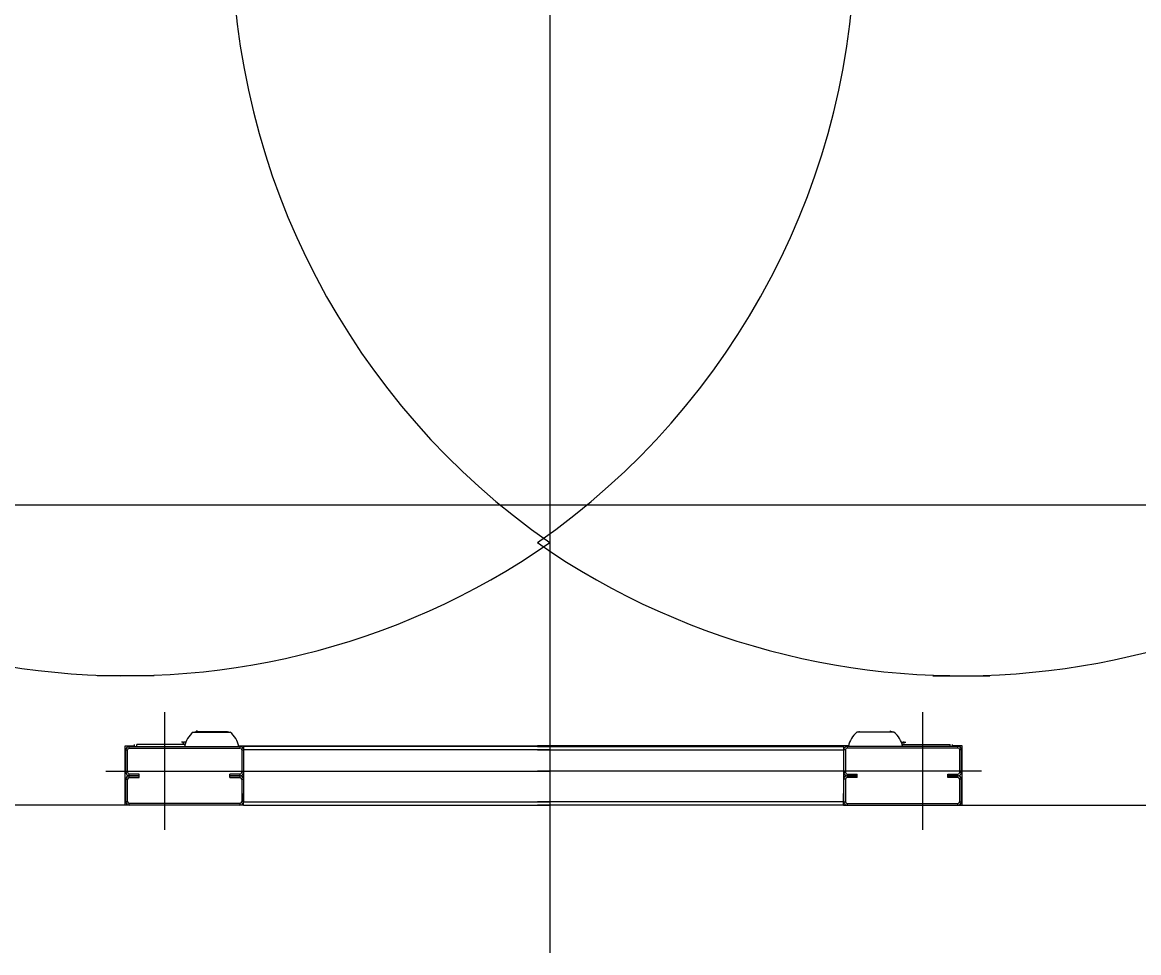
# Model space of a CAD drawing. Extents: x -264205 to -263659, y -1242401 to -1242060.
# Drawn here: x -263852.388 to -263851.488, y -1242088.318 to -1242087.568 of the extents above; entities that cross this region are included whole.
import ezdxf

# ---------------------------------------------------------------- set-up
doc = ezdxf.new("R2010")
doc.units = 0
doc.layers.add('OSI_STAVBY_KFA', color=7, linetype='Continuous')
doc.layers.add('SITUACIA_DSP_2D', color=7, linetype='Continuous')

msp = doc.modelspace()

# ---------------------------------------------------------------- linework, layer by layer
at = {"layer": 'OSI_STAVBY_KFA'}
msp.add_line((-263792.65279, -1242087.95724), (-263911.52279, -1242087.95724), dxfattribs=at)
at = {"layer": 'SITUACIA_DSP_2D'}
for p, q in [((-263851.96274, -1242086.64862), (-263851.96274, -1242088.31841)), ((-263852.2818, -1242088.09493), (-263852.32768, -1242088.09493)), ((-263851.65369, -1242088.09493), (-263851.6078, -1242088.09493)), ((-263852.27339, -1242088.12438), (-263852.27339, -1242088.21938)), ((-263851.66209, -1242088.12438), (-263851.66209, -1242088.21938)), ((-263852.25031, -1242088.14053), (-263852.22048, -1242088.14053)), ((-263852.24916, -1242088.14053), (-263852.24882, -1242088.14034)), ((-263852.24882, -1242088.14034), (-263852.24818, -1242088.14021)), ((-263852.22358, -1242088.14021), (-263852.24818, -1242088.14021)), ((-263852.24755, -1242088.13987), (-263852.24765, -1242088.14021)), ((-263852.24727, -1242088.13909), (-263852.24755, -1242088.13987)), ((-263852.22261, -1242088.14021), (-263852.22358, -1242088.14021)), ((-263852.22261, -1242088.14021), (-263852.22196, -1242088.14034)), ((-263852.22196, -1242088.14034), (-263852.22163, -1242088.14053)), ((-263851.68518, -1242088.14053), (-263851.71501, -1242088.14053)), ((-263851.71352, -1242088.14034), (-263851.71386, -1242088.14053)), ((-263851.71288, -1242088.14021), (-263851.71352, -1242088.14034)), ((-263851.71288, -1242088.14021), (-263851.7119, -1242088.14021)), ((-263851.7119, -1242088.14021), (-263851.68731, -1242088.14021)), ((-263851.68822, -1242088.13909), (-263851.68793, -1242088.13987)), ((-263851.68793, -1242088.13987), (-263851.68783, -1242088.14021)), ((-263851.68666, -1242088.14034), (-263851.68731, -1242088.14021)), ((-263851.68633, -1242088.14053), (-263851.68666, -1242088.14034)), ((-263852.30521, -1242088.15145), (-263852.29762, -1242088.15145)), ((-263852.30521, -1242088.19943), (-263852.30521, -1242088.15145)), ((-263852.30189, -1242088.15335), (-263852.30189, -1242088.15193)), ((-263852.30189, -1242088.15193), (-263852.21259, -1242088.15193)), ((-263852.29762, -1242088.15193), (-263852.29762, -1242088.1505)), ((-263852.29572, -1242088.15193), (-263852.29572, -1242088.1505)), ((-263852.25691, -1242088.1505), (-263852.29572, -1242088.1505)), ((-263852.25689, -1242088.15041), (-263852.25985, -1242088.15041)), ((-263852.25855, -1242088.1486), (-263852.25978, -1242088.1486)), ((-263852.25856, -1242088.14901), (-263852.25857, -1242088.14946)), ((-263852.25857, -1242088.14946), (-263852.25787, -1242088.14946)), ((-263852.25855, -1242088.1486), (-263852.25856, -1242088.14901)), ((-263852.25855, -1242088.1486), (-263852.25785, -1242088.1486)), ((-263852.25787, -1242088.14946), (-263852.25786, -1242088.14901)), ((-263852.25786, -1242088.14901), (-263852.25785, -1242088.1486)), ((-263852.25629, -1242088.1486), (-263852.25785, -1242088.1486)), ((-263852.21364, -1242088.15145), (-263851.96274, -1242088.15145)), ((-263852.21259, -1242088.15193), (-263852.21259, -1242088.15335)), ((-263851.96274, -1242088.15193), (-263852.20974, -1242088.15193)), ((-263852.20974, -1242088.15193), (-263852.20974, -1242088.15478)), ((-263851.72185, -1242088.15145), (-263851.97274, -1242088.15145)), ((-263851.97274, -1242088.15193), (-263851.72574, -1242088.15193)), ((-263851.72574, -1242088.15193), (-263851.72574, -1242088.15478)), ((-263851.72289, -1242088.15193), (-263851.72289, -1242088.15335)), ((-263851.63359, -1242088.15193), (-263851.72289, -1242088.15193)), ((-263851.67919, -1242088.1486), (-263851.67763, -1242088.1486)), ((-263851.6786, -1242088.15041), (-263851.67563, -1242088.15041)), ((-263851.67857, -1242088.1505), (-263851.63977, -1242088.1505)), ((-263851.67693, -1242088.1486), (-263851.67763, -1242088.1486)), ((-263851.67763, -1242088.14901), (-263851.67763, -1242088.1486)), ((-263851.67762, -1242088.14946), (-263851.67763, -1242088.14901)), ((-263851.67692, -1242088.14946), (-263851.67762, -1242088.14946)), ((-263851.67693, -1242088.1486), (-263851.67571, -1242088.1486)), ((-263851.67693, -1242088.1486), (-263851.67692, -1242088.14901)), ((-263851.67692, -1242088.14901), (-263851.67692, -1242088.14946)), ((-263851.63977, -1242088.15193), (-263851.63977, -1242088.1505)), ((-263851.63787, -1242088.15193), (-263851.63787, -1242088.1505)), ((-263851.63027, -1242088.15145), (-263851.63787, -1242088.15145)), ((-263851.63359, -1242088.15335), (-263851.63359, -1242088.15193)), ((-263851.63027, -1242088.19943), (-263851.63027, -1242088.15145)), ((-263852.30474, -1242088.15478), (-263852.30332, -1242088.15478)), ((-263852.30474, -1242088.17283), (-263852.30474, -1242088.15478)), ((-263852.30332, -1242088.17283), (-263852.30332, -1242088.15478)), ((-263852.30189, -1242088.15335), (-263852.21259, -1242088.15335)), ((-263852.21117, -1242088.15478), (-263852.20974, -1242088.15478)), ((-263852.21117, -1242088.15478), (-263852.21117, -1242088.17283)), ((-263851.96274, -1242088.15478), (-263852.20974, -1242088.15478)), ((-263852.20974, -1242088.15478), (-263852.20974, -1242088.18423)), ((-263852.20974, -1242088.15478), (-263852.20974, -1242088.17283)), ((-263851.97274, -1242088.15478), (-263851.72574, -1242088.15478)), ((-263851.72432, -1242088.15478), (-263851.72574, -1242088.15478)), ((-263851.72574, -1242088.15478), (-263851.72574, -1242088.18423)), ((-263851.72574, -1242088.15478), (-263851.72574, -1242088.17283)), ((-263851.72432, -1242088.15478), (-263851.72432, -1242088.17283)), ((-263851.63359, -1242088.15335), (-263851.72289, -1242088.15335)), ((-263851.63074, -1242088.15478), (-263851.63217, -1242088.15478)), ((-263851.63217, -1242088.17283), (-263851.63217, -1242088.15478)), ((-263851.63074, -1242088.17283), (-263851.63074, -1242088.15478)), ((-263852.32089, -1242088.17188), (-263851.96274, -1242088.17188)), ((-263852.30332, -1242088.17283), (-263852.30474, -1242088.17283)), ((-263852.30474, -1242088.17853), (-263852.30332, -1242088.17853)), ((-263852.30474, -1242088.19658), (-263852.30474, -1242088.17853)), ((-263852.30332, -1242088.19658), (-263852.30332, -1242088.17853)), ((-263852.30189, -1242088.17568), (-263852.30189, -1242088.17425)), ((-263852.29382, -1242088.17425), (-263852.30189, -1242088.17425)), ((-263852.30189, -1242088.1771), (-263852.30189, -1242088.17568)), ((-263852.30189, -1242088.17568), (-263852.29382, -1242088.17568)), ((-263852.29382, -1242088.17568), (-263852.30189, -1242088.17568)), ((-263852.30189, -1242088.1771), (-263852.29382, -1242088.1771)), ((-263852.29382, -1242088.17568), (-263852.29382, -1242088.17425)), ((-263852.29382, -1242088.1771), (-263852.29382, -1242088.17568)), ((-263852.22067, -1242088.1771), (-263852.22067, -1242088.17425)), ((-263852.21259, -1242088.17425), (-263852.22067, -1242088.17425)), ((-263852.22067, -1242088.17568), (-263852.21259, -1242088.17568)), ((-263852.21259, -1242088.17568), (-263852.22067, -1242088.17568)), ((-263852.22067, -1242088.1771), (-263852.21259, -1242088.1771)), ((-263852.21259, -1242088.17425), (-263852.21259, -1242088.17568)), ((-263852.21259, -1242088.17568), (-263852.21259, -1242088.1771)), ((-263852.20974, -1242088.17283), (-263852.21117, -1242088.17283)), ((-263852.21117, -1242088.17853), (-263852.20974, -1242088.17853)), ((-263852.21117, -1242088.17853), (-263852.21117, -1242088.19658)), ((-263852.20974, -1242088.17853), (-263852.20974, -1242088.19658)), ((-263851.61459, -1242088.17188), (-263851.97274, -1242088.17188)), ((-263851.72574, -1242088.17283), (-263851.72432, -1242088.17283)), ((-263851.72432, -1242088.17853), (-263851.72574, -1242088.17853)), ((-263851.72574, -1242088.17853), (-263851.72574, -1242088.19658)), ((-263851.72432, -1242088.17853), (-263851.72432, -1242088.19658)), ((-263851.72289, -1242088.17425), (-263851.72289, -1242088.17568)), ((-263851.72289, -1242088.17425), (-263851.71482, -1242088.17425)), ((-263851.72289, -1242088.17568), (-263851.72289, -1242088.1771)), ((-263851.71482, -1242088.17568), (-263851.72289, -1242088.17568)), ((-263851.72289, -1242088.17568), (-263851.71482, -1242088.17568)), ((-263851.71482, -1242088.1771), (-263851.72289, -1242088.1771)), ((-263851.71482, -1242088.1771), (-263851.71482, -1242088.17425)), ((-263851.64167, -1242088.17568), (-263851.64167, -1242088.17425)), ((-263851.64167, -1242088.17425), (-263851.63359, -1242088.17425)), ((-263851.64167, -1242088.1771), (-263851.64167, -1242088.17568)), ((-263851.63359, -1242088.17568), (-263851.64167, -1242088.17568)), ((-263851.64167, -1242088.17568), (-263851.63359, -1242088.17568)), ((-263851.63359, -1242088.1771), (-263851.64167, -1242088.1771)), ((-263851.63359, -1242088.17568), (-263851.63359, -1242088.17425)), ((-263851.63359, -1242088.1771), (-263851.63359, -1242088.17568)), ((-263851.63217, -1242088.17283), (-263851.63074, -1242088.17283)), ((-263851.63074, -1242088.17853), (-263851.63217, -1242088.17853)), ((-263851.63217, -1242088.19658), (-263851.63217, -1242088.17853)), ((-263851.63074, -1242088.19658), (-263851.63074, -1242088.17853)), ((-263852.30332, -1242088.19658), (-263852.30474, -1242088.19658)), ((-263852.30189, -1242088.19943), (-263852.30189, -1242088.198)), ((-263852.21259, -1242088.198), (-263852.30189, -1242088.198)), ((-263852.21259, -1242088.198), (-263852.21259, -1242088.19943)), ((-263852.20974, -1242088.19658), (-263852.21117, -1242088.19658)), ((-263852.20974, -1242088.19658), (-263852.20974, -1242088.18993)), ((-263852.20974, -1242088.19658), (-263851.96274, -1242088.19658)), ((-263852.20974, -1242088.19943), (-263852.20974, -1242088.19658)), ((-263851.72574, -1242088.19658), (-263851.97274, -1242088.19658)), ((-263851.72574, -1242088.19658), (-263851.72574, -1242088.18993)), ((-263851.72574, -1242088.19943), (-263851.72574, -1242088.19658)), ((-263851.72574, -1242088.19658), (-263851.72432, -1242088.19658)), ((-263851.72289, -1242088.198), (-263851.72289, -1242088.19943)), ((-263851.72289, -1242088.198), (-263851.63359, -1242088.198)), ((-263851.63359, -1242088.19943), (-263851.63359, -1242088.198)), ((-263851.63217, -1242088.19658), (-263851.63074, -1242088.19658)), ((-263852.30521, -1242088.19943), (-263852.81937, -1242088.19943)), ((-263852.30189, -1242088.19943), (-263852.30521, -1242088.19943)), ((-263852.21259, -1242088.19943), (-263852.30189, -1242088.19943)), ((-263852.20974, -1242088.19943), (-263852.21259, -1242088.19943)), ((-263852.20974, -1242088.19943), (-263851.96274, -1242088.19943)), ((-263851.72574, -1242088.19943), (-263851.97274, -1242088.19943)), ((-263851.72574, -1242088.19943), (-263851.72289, -1242088.19943)), ((-263851.72289, -1242088.19943), (-263851.63359, -1242088.19943)), ((-263851.63359, -1242088.19943), (-263851.63027, -1242088.19943)), ((-263851.63027, -1242088.19943), (-263851.11611, -1242088.19943))]:
    msp.add_line(p, q, dxfattribs=at)
for centre, radius, start, end in [((-263852.30474, -1242087.49643), 0.5985, 55.15038, 304.84962), ((-263851.63074, -1242087.49643), 0.5985, 235.15038, 124.84962), ((-263851.62074, -1242087.49643), 0.5985, 124.85019, 235.14981), ((-263852.31474, -1242087.49643), 0.5985, 304.85019, 55.14981), ((-263852.23858, -1242088.15547), 0.019, 128.12879, 169.24413), ((-263852.23221, -1242088.15547), 0.019, 10.75587, 51.87121), ((-263851.70328, -1242088.15547), 0.019, 128.12879, 169.24413), ((-263851.69691, -1242088.15547), 0.019, 10.75587, 51.87121), ((-263852.30189, -1242088.15478), 0.00285, 90, 180), ((-263852.25976, -1242088.15041), 0.000095, 180, 270), ((-263852.21259, -1242088.15478), 0.00285, 0, 90), ((-263851.72289, -1242088.15478), 0.00285, 90, 180), ((-263851.67572, -1242088.15041), 0.000095, 270, 0), ((-263851.63359, -1242088.15478), 0.00285, 0, 90), ((-263852.30189, -1242088.15478), 0.00142, 90, 180), ((-263852.21259, -1242088.15478), 0.00142, 0, 90), ((-263851.72289, -1242088.15478), 0.00142, 90, 180), ((-263851.63359, -1242088.15478), 0.00142, 0, 90), ((-263852.30189, -1242088.17283), 0.00285, 180, 270), ((-263852.30189, -1242088.17853), 0.00285, 90, 180), ((-263852.30189, -1242088.17283), 0.00143, 180, 270), ((-263852.30189, -1242088.17853), 0.00143, 90, 180), ((-263852.21259, -1242088.17283), 0.00143, 270, 0), ((-263852.21259, -1242088.17283), 0.00285, 270, 0), ((-263852.21259, -1242088.17853), 0.00285, 0, 90), ((-263852.21259, -1242088.17853), 0.00143, 0, 90), ((-263851.72289, -1242088.17283), 0.00285, 180, 270), ((-263851.72289, -1242088.17853), 0.00285, 90, 180), ((-263851.72289, -1242088.17283), 0.00143, 180, 270), ((-263851.72289, -1242088.17853), 0.00143, 90, 180), ((-263851.63359, -1242088.17283), 0.00285, 270, 0), ((-263851.63359, -1242088.17283), 0.00143, 270, 0), ((-263851.63359, -1242088.17853), 0.00285, 0, 90), ((-263851.63359, -1242088.17853), 0.00143, 0, 90), ((-263852.30189, -1242088.19658), 0.00285, 180, 270), ((-263852.30189, -1242088.19658), 0.00143, 180, 270), ((-263852.21259, -1242088.19658), 0.00143, 270, 0), ((-263852.21259, -1242088.19658), 0.00285, 270, 0), ((-263851.72289, -1242088.19658), 0.00285, 180, 270), ((-263851.72289, -1242088.19658), 0.00143, 180, 270), ((-263851.63359, -1242088.19658), 0.00143, 270, 0), ((-263851.63359, -1242088.19658), 0.00285, 270, 0)]:
    msp.add_arc(centre, radius, start, end, dxfattribs=at)

doc.saveas('drawing.dxf')
